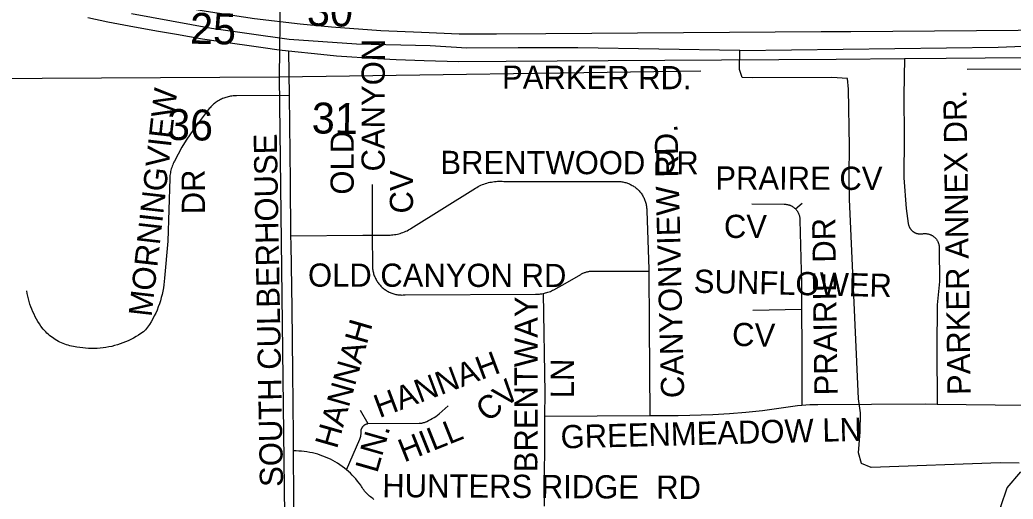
# Model space of a CAD drawing. Extents: x 1670563 to 1761545, y 515755 to 578944.
# Drawn here: x 1692782 to 1695996, y 537453 to 539003 of the extents above; entities that cross this region are included whole.
import ezdxf

# ---------------------------------------------------------------- set-up
doc = ezdxf.new("R2010")
doc.units = 0
for name, color, linetype in [('4_TwnRge', 7, 'Continuous'), ('5_sectionlines', 7, 'Continuous'), ('62_text', 7, 'Continuous'), ('SHP_LINE', 7, 'Continuous'), ('STREETCL', 7, 'Continuous'), ('STRNAMES', 7, 'Continuous')]:
    doc.layers.add(name, color=color, linetype=linetype)

msp = doc.modelspace()

# ---------------------------------------------------------------- linework, layer by layer
at = {"layer": '4_TwnRge'}
msp.add_lwpolyline([(1693900.8, 565154.5), (1693867.8, 559919.3), (1693819.4, 554617.2), (1693735.2, 549363.2), (1693687.1, 544103.2), (1693620.9, 538819.1), (1693684.6, 533590.9), (1693722.5, 528338.7), (1693732, 528106.5), (1693805.9, 522944.4), (1693926.3, 517684.2)], dxfattribs=at)
at = {"layer": '5_sectionlines'}
msp.add_line((1695847.2, 538843.6), (1696401.9, 538846.2), dxfattribs=at)
msp.add_lwpolyline([(1690743.8, 538802.8), (1693620.9, 538819.1), (1694985.1, 538837.8)], dxfattribs=at)
at = {"layer": 'SHP_LINE'}
for points in [[(1695112, 538904), (1694588, 538913), (1694395, 538913), (1694228, 538912), (1694110, 538919), (1693872, 538924), (1693654, 538940), (1693402, 538975), (1693144, 539023)], [(1696015, 537569), (1695954, 537571), (1695536, 537555), (1695505, 537568), (1695495, 537603), (1695501, 537671), (1695502, 537732), (1695496, 537778), (1695466, 538423), (1695465, 538501), (1695466, 538593), (1695463, 538779), (1695460, 538813), (1695409, 538817), (1695153, 538815), (1695119, 538817), (1695110, 538842), (1695112, 538904)], [(1695112, 538904), (1695947, 538915), (1696299, 538929), (1696464, 538923), (1696740, 538921), (1697001, 538910), (1697035, 538907)], [(1696040, 537384), (1695970, 537394), (1695956, 537429), (1695976, 537490), (1696021, 537541)]]:
    msp.add_lwpolyline(points, dxfattribs=at)
at = {"layer": 'STREETCL'}
for points in [[(1696670.7, 538973.8), (1696333.5, 538971), (1696148, 538969.5), (1695470.7, 538964.4), (1695374.3, 538964.4), (1694484.4, 538957.6), (1694324.4, 538956.2), (1694203.3, 538957), (1694082.3, 538961.6), (1693950.7, 538967.5), (1693790.3, 538979.4), (1693688.8, 538989.6), (1693541.6, 539006.6), (1693384.7, 539029.7), (1693231.4, 539056.3), (1693085.7, 539084.6)], [(1693002.5, 539010.5), (1693067, 538996.9), (1693135.6, 538983.8), (1693224.3, 538967.6), (1693288.9, 538956.3), (1693373.3, 538941.8), (1693425.5, 538933.7), (1693569.1, 538913.1), (1693621.5, 538906.1), (1693651.7, 538902.8)], [(1693651.7, 538902.8), (1693653.5, 538758.2)], [(1693651.7, 538902.8), (1693755.6, 538891.6), (1693806.8, 538887.2), (1693939.1, 538877.9), (1693999.7, 538875), (1694090.9, 538871.3)], [(1694090.9, 538871.3), (1694201.5, 538868.4), (1694356.2, 538869.2), (1694685.8, 538871.6), (1695052.5, 538873.6), (1695422.9, 538876.1), (1695644.5, 538877.9)], [(1695644.5, 538877.9), (1695642.6, 538758.4), (1695643.2, 538624.7), (1695642.4, 538491.9), (1695649.4, 538392.8), (1695656.5, 538344.5), (1695656.7, 538343.1), (1695657, 538341.8), (1695657.3, 538340.4), (1695657.6, 538339.1), (1695658, 538337.8), (1695658.5, 538336.5), (1695659, 538335.3), (1695659.5, 538334), (1695660.1, 538332.8), (1695660.7, 538331.5), (1695661.4, 538330.4), (1695662.1, 538329.2), (1695662.8, 538328), (1695663.6, 538326.9), (1695664.5, 538325.8), (1695665.3, 538324.8), (1695666.2, 538323.7), (1695667.2, 538322.7), (1695668.1, 538321.8), (1695669.1, 538320.9), (1695670.2, 538320), (1695671.2, 538319.1), (1695672.3, 538318.3), (1695673.4, 538317.5), (1695674.6, 538316.8), (1695675.7, 538316), (1695676.9, 538315.4), (1695678.2, 538314.8), (1695679.4, 538314.2), (1695680.7, 538313.7), (1695681.9, 538313.2), (1695683.2, 538312.7), (1695684.5, 538312.3), (1695685.8, 538312), (1695687.2, 538311.7), (1695688.5, 538311.4), (1695689.9, 538311.2), (1695691.2, 538311), (1695692.6, 538310.9), (1695693.9, 538310.8), (1695695.3, 538310.8), (1695696.7, 538310.8), (1695698, 538310.9), (1695699.4, 538311), (1695700.8, 538311.2), (1695702.1, 538311.4), (1695703.7, 538311.6), (1695705.3, 538311.8), (1695706.9, 538311.9), (1695708.5, 538312), (1695710.1, 538312), (1695711.7, 538312), (1695713.3, 538311.9), (1695714.9, 538311.8), (1695716.5, 538311.6), (1695718, 538311.4), (1695719.6, 538311.1), (1695721.2, 538310.7), (1695722.7, 538310.3), (1695724.3, 538309.8), (1695725.8, 538309.3), (1695727.3, 538308.8), (1695728.8, 538308.2), (1695730.2, 538307.5), (1695731.7, 538306.8), (1695733.1, 538306), (1695734.4, 538305.2), (1695735.8, 538304.3), (1695737.1, 538303.4), (1695738.4, 538302.5), (1695739.7, 538301.5), (1695740.9, 538300.5), (1695742.1, 538299.4), (1695743.2, 538298.3), (1695744.3, 538297.1), (1695745.4, 538295.9), (1695746.4, 538294.7), (1695747.4, 538293.4), (1695748.4, 538292.1), (1695749.3, 538290.8), (1695750.1, 538289.5), (1695750.9, 538288.1), (1695751.7, 538286.7), (1695752.4, 538285.2), (1695753, 538283.8), (1695753.7, 538282.3), (1695754.2, 538280.8), (1695754.7, 538279.3), (1695755.2, 538277.7), (1695755.6, 538276.2), (1695755.9, 538274.9), (1695756.1, 538273.6), (1695756.3, 538272.3), (1695756.4, 538271), (1695756.5, 538269.7), (1695756.6, 538268.4), (1695756.6, 538267.1), (1695756.6, 538265.8), (1695756.5, 538264.5), (1695756.4, 538263.2), (1695757.5, 538157.4), (1695750.4, 538081.1), (1695749.4, 537940), (1695750, 537760.4)], [(1695644.5, 538877.9), (1695779, 538878.9), (1696157.1, 538881.9), (1696213.8, 538882.3)], [(1693653.5, 538758.2), (1693483.7, 538757.3), (1693479.8, 538757.3), (1693475.9, 538757.2), (1693472.1, 538756.9), (1693468.2, 538756.5), (1693464.4, 538755.9), (1693460.5, 538755.3), (1693456.7, 538754.4), (1693453, 538753.5), (1693449.2, 538752.4), (1693445.5, 538751.2), (1693441.9, 538749.9), (1693438.3, 538748.4), (1693434.8, 538746.9), (1693431.3, 538745.1), (1693427.8, 538743.3), (1693424.5, 538741.4), (1693421.2, 538739.3), (1693418, 538737.2), (1693414.8, 538734.9), (1693411.8, 538732.5), (1693408.8, 538730), (1693405.9, 538727.4), (1693403.1, 538724.7), (1693400.4, 538721.9), (1693397.8, 538719), (1693395.3, 538716.1), (1693349.1, 538655.8), (1693334.2, 538634.9), (1693320.1, 538613.5), (1693306.8, 538591.6), (1693294.2, 538569.2), (1693282.5, 538546.5), (1693280.4, 538542.4), (1693278.6, 538538.3), (1693276.8, 538534.2), (1693275.2, 538530), (1693273.8, 538525.7), (1693272.4, 538521.4), (1693271.3, 538517), (1693270.3, 538512.6), (1693269.4, 538508.2), (1693268.7, 538503.8), (1693268.1, 538499.3), (1693267.7, 538494.8), (1693267.4, 538490.3), (1693260.8, 538287.1), (1693250.3, 538167.8), (1693249.4, 538157.2), (1693248.3, 538146.6), (1693246.7, 538136.1), (1693244.8, 538125.7), (1693242.6, 538115.3), (1693240, 538105), (1693237.1, 538094.8), (1693233.8, 538084.7), (1693230.1, 538074.7), (1693226.2, 538064.8), (1693221.9, 538055.1), (1693217.2, 538045.5), (1693212.3, 538036.1), (1693207, 538026.9), (1693201.4, 538017.9), (1693195.6, 538009), (1693189.4, 538000.4), (1693181.9, 537994.6), (1693174.2, 537989.1), (1693166.4, 537983.8), (1693158.3, 537978.8), (1693150.1, 537974.1), (1693141.7, 537969.7), (1693133.2, 537965.6), (1693124.6, 537961.8), (1693115.8, 537958.3), (1693106.9, 537955), (1693097.9, 537952.1), (1693088.8, 537949.5), (1693079.7, 537947.3), (1693070.4, 537945.3), (1693061.1, 537943.6), (1693051.7, 537942.3), (1693042.3, 537941.3), (1693032.9, 537940.7), (1693023.4, 537940.3), (1693014, 537940.3), (1693004.5, 537940.6), (1692995.1, 537941.2), (1692985.7, 537942.2), (1692976.3, 537943.5), (1692967, 537945.1), (1692961.3, 537945.8), (1692955.7, 537946.7), (1692950, 537947.8), (1692944.5, 537949.1), (1692938.9, 537950.6), (1692933.5, 537952.2), (1692928, 537954.1), (1692922.7, 537956.1), (1692917.4, 537958.4), (1692912.2, 537960.8), (1692907.1, 537963.4), (1692902.1, 537966.1), (1692897.2, 537969.1), (1692892.4, 537972.2), (1692887.7, 537975.4), (1692883.1, 537978.9), (1692878.6, 537982.4), (1692874.3, 537986.2), (1692870.1, 537990.1), (1692866, 537994.1), (1692862.1, 537998.3), (1692858.3, 538002.6), (1692850.8, 538013), (1692845.8, 538020.3), (1692841.1, 538027.7), (1692836.5, 538035.3), (1692832.3, 538043), (1692828.3, 538050.9), (1692824.5, 538058.9), (1692821.1, 538067), (1692817.9, 538075.3), (1692814.9, 538083.6), (1692812.3, 538092), (1692809.9, 538100.5), (1692807.8, 538109.1), (1692806.1, 538117.8), (1692804.5, 538126.5)], [(1693653.5, 538758.2), (1693656.8, 538479.8), (1693658.5, 538304.2)], [(1693921.9, 538470.1), (1693922.6, 538306.6)], [(1693922.6, 538306.6), (1693975.1, 538307), (1693979.9, 538307.1), (1693984.7, 538307.4), (1693989.4, 538307.9), (1693994.2, 538308.5), (1693998.9, 538309.3), (1694003.6, 538310.2), (1694008.2, 538311.3), (1694012.9, 538312.6), (1694017.4, 538314), (1694021.9, 538315.6), (1694026.4, 538317.3), (1694030.8, 538319.2), (1694035.1, 538321.3), (1694039.4, 538323.5), (1694043.6, 538325.8), (1694047.7, 538328.3), (1694256.5, 538458.8), (1694260.8, 538461.4), (1694265.2, 538463.8), (1694269.7, 538466.1), (1694274.2, 538468.3), (1694278.9, 538470.2), (1694283.6, 538472.1), (1694288.3, 538473.7), (1694293.1, 538475.2), (1694298, 538476.6), (1694302.9, 538477.7), (1694307.8, 538478.7), (1694312.8, 538479.6), (1694317.8, 538480.2), (1694322.8, 538480.7), (1694327.8, 538481), (1694332.9, 538481.2), (1694337.9, 538481.2), (1694343, 538481), (1694348, 538480.6), (1694353, 538480.1), (1694716.8, 538480.3), (1694720.1, 538480.2), (1694723.3, 538480.1), (1694726.5, 538479.8), (1694729.8, 538479.4), (1694733, 538478.9), (1694736.1, 538478.3), (1694739.3, 538477.5), (1694742.5, 538476.7), (1694745.6, 538475.8), (1694748.6, 538474.7), (1694751.7, 538473.6), (1694754.7, 538472.3), (1694757.6, 538470.9), (1694760.5, 538469.5), (1694763.3, 538467.9), (1694766.1, 538466.2), (1694768.9, 538464.5)], [(1694768.9, 538464.5), (1694771.5, 538462.6), (1694774.1, 538460.7), (1694776.7, 538458.7), (1694779.1, 538456.5), (1694781.5, 538454.3), (1694783.8, 538452.1), (1694786, 538449.7), (1694788.2, 538447.3), (1694790.2, 538444.7), (1694792.2, 538442.2), (1694794.1, 538439.5), (1694795.9, 538436.8), (1694797.6, 538434), (1694799.2, 538431.2), (1694800.7, 538428.3), (1694802.1, 538425.4), (1694803.3, 538422.4), (1694804.5, 538419.4), (1694805.6, 538416.4), (1694806.5, 538413.4), (1694807.4, 538410.3), (1694808.2, 538407.3), (1694808.8, 538404.1), (1694809.4, 538401), (1694809.9, 538397.9), (1694810.2, 538394.7), (1694810.5, 538391.5), (1694810.6, 538388.3), (1694810.7, 538385.1), (1694817.5, 538196.5), (1694817.5, 538190.5)], [(1695150.8, 538408.2), (1695255.4, 538406.8), (1695257.1, 538406.8), (1695258.9, 538406.7), (1695260.6, 538406.6), (1695262.3, 538406.4), (1695264.1, 538406.1), (1695265.8, 538405.8), (1695267.5, 538405.4), (1695269.2, 538405), (1695270.8, 538404.5), (1695272.5, 538403.9), (1695274.1, 538403.3), (1695275.7, 538402.7), (1695277.3, 538401.9), (1695278.8, 538401.2), (1695280.4, 538400.3), (1695281.9, 538399.5), (1695283.3, 538398.5), (1695284.8, 538397.5), (1695286.2, 538396.5), (1695287.5, 538395.4), (1695288.9, 538394.3), (1695290.1, 538393.1), (1695291.4, 538391.9)], [(1695291.4, 538391.9), (1695313.1, 538409.9)], [(1695291.4, 538391.9), (1695292.6, 538390.6), (1695293.7, 538389.3), (1695294.8, 538388), (1695295.9, 538386.6), (1695296.9, 538385.2), (1695297.9, 538383.8), (1695298.8, 538382.3), (1695299.6, 538380.8), (1695300.5, 538379.2), (1695301.2, 538377.7), (1695301.9, 538376.1), (1695302.6, 538374.5), (1695303.1, 538372.8), (1695303.7, 538371.2), (1695304.1, 538369.5), (1695304.5, 538367.8), (1695304.9, 538366.1), (1695305.2, 538364.4), (1695305.4, 538362.7), (1695305.6, 538360.9), (1695305.7, 538359.2), (1695305.8, 538357.5), (1695305.8, 538355.7), (1695311.2, 538150.7), (1695311.5, 538067.3)], [(1693658.5, 538304.2), (1693891.9, 538306.3), (1693922.6, 538306.6)], [(1693658.5, 538304.2), (1693658.7, 538277.1), (1693662.1, 538070.4), (1693664, 537864.6), (1693666.7, 537657.6), (1693666.9, 537609)], [(1693922.6, 538306.6), (1693923, 538208.1), (1693923.1, 538204.8), (1693923.3, 538201.4), (1693923.6, 538198.1), (1693924.1, 538194.9), (1693924.6, 538191.6), (1693925.3, 538188.3), (1693926.1, 538185.1), (1693927, 538181.9), (1693928, 538178.8), (1693929.1, 538175.6), (1693930.3, 538172.5), (1693931.6, 538169.5), (1693933, 538166.5), (1693934.6, 538163.6), (1693936.2, 538160.7), (1693937.9, 538157.9), (1693939.7, 538155.1), (1693941.7, 538152.4), (1693943.7, 538149.7), (1693945.8, 538147.2), (1693948, 538144.7), (1693950.2, 538142.3), (1693952.6, 538139.9), (1693955, 538137.7), (1693957.5, 538135.5), (1693960.1, 538133.4), (1693962.8, 538131.5), (1693965.5, 538129.6), (1693968.3, 538127.8), (1693971.1, 538126.1), (1693974, 538124.5), (1693977, 538123), (1693980, 538121.6), (1693983.1, 538120.3), (1693986.2, 538119.1), (1693989.3, 538118), (1693992.5, 538117), (1693995.7, 538116.2), (1693998.9, 538115.4), (1694002.1, 538114.8), (1694005.4, 538114.3), (1694008.7, 538113.9), (1694012, 538113.6), (1694015.3, 538113.4), (1694018.6, 538113.3), (1694022, 538113.4), (1694025.3, 538113.5), (1694028.6, 538113.8), (1694450.9, 538115.5), (1694455, 538115.6), (1694459, 538115.8), (1694463.1, 538116.2), (1694467.2, 538116.7), (1694471.2, 538117.3), (1694475.2, 538118)], [(1694475.2, 538118), (1694479.2, 538118.9), (1694483.2, 538119.8), (1694487.1, 538121), (1694491, 538122.2), (1694494.8, 538123.6), (1694498.6, 538125.1), (1694502.4, 538126.7), (1694506.1, 538128.4), (1694509.7, 538130.2), (1694554, 538154.5), (1694597.6, 538180.1), (1694599.8, 538181.3), (1694602, 538182.5), (1694604.2, 538183.6), (1694606.5, 538184.6), (1694608.8, 538185.6), (1694611.1, 538186.5), (1694613.5, 538187.2), (1694615.9, 538187.9), (1694618.3, 538188.6), (1694620.7, 538189.1), (1694623.2, 538189.5), (1694625.6, 538189.9), (1694628.1, 538190.2), (1694630.6, 538190.4), (1694633.1, 538190.5), (1694817.5, 538190.5)], [(1694817.5, 538190.5), (1694818.2, 538016.2), (1694820.5, 537723.2)], [(1694475.2, 538118), (1694480.6, 537796.6), (1694480.2, 537721)], [(1695153.7, 538063.9), (1695311.5, 538067.3)], [(1695311.5, 538067.3), (1695312, 537939.3), (1695312, 537757.3)], [(1693908.4, 537697.6), (1694073.8, 537698.7), (1694075.7, 537698.7), (1694077.5, 537698.8), (1694079.3, 537698.9), (1694081.2, 537699.1), (1694083, 537699.4), (1694084.8, 537699.7), (1694086.6, 537700), (1694088.4, 537700.5), (1694090.2, 537701), (1694092, 537701.5), (1694093.7, 537702.1), (1694095.4, 537702.8), (1694097.1, 537703.5), (1694098.8, 537704.3), (1694104.8, 537707.2), (1694110.7, 537710.3), (1694116.6, 537713.6), (1694122.3, 537717), (1694127.9, 537720.7), (1694133.3, 537724.5), (1694138.7, 537728.6), (1694167.8, 537754.9)], [(1694820.5, 537723.2), (1694912.6, 537723.8), (1695024, 537727.1), (1695077.8, 537729.7), (1695131.5, 537734), (1695185, 537740.1), (1695298.3, 537755.7), (1695312, 537757.3)], [(1695312, 537757.3), (1695325, 537758.4), (1695338, 537759.1), (1695351.1, 537759.3), (1695364.1, 537759.1), (1695711.1, 537760.9), (1695750, 537760.4)], [(1695750, 537760.4), (1696219.7, 537754.6)], [(1693883.1, 537740.7), (1693908.4, 537697.6)], [(1694480.2, 537721), (1694478.7, 537430.2)], [(1694480.2, 537721), (1694820.5, 537723.2)], [(1693839.2, 537548.1), (1693882, 537646.6), (1693882.7, 537648.2), (1693883.3, 537649.7), (1693883.8, 537651.3), (1693884.3, 537652.9), (1693884.7, 537654.5), (1693885.1, 537656.2), (1693885.4, 537657.8), (1693885.7, 537659.5), (1693885.9, 537661.1), (1693886.1, 537662.8), (1693886.2, 537664.5), (1693886.3, 537666.1), (1693886.3, 537667.8), (1693886.2, 537669.5), (1693886.2, 537670.4), (1693886.2, 537671.4), (1693886.2, 537672.3), (1693886.3, 537673.3), (1693886.4, 537674.2), (1693886.5, 537675.1), (1693886.7, 537676.1), (1693886.9, 537677), (1693887.1, 537677.9), (1693887.3, 537678.8), (1693887.6, 537679.7), (1693887.9, 537680.6), (1693888.3, 537681.5), (1693888.6, 537682.3), (1693889, 537683.2), (1693889.5, 537684), (1693889.9, 537684.8), (1693890.4, 537685.6), (1693890.9, 537686.4), (1693891.4, 537687.1), (1693892, 537687.9), (1693892.6, 537688.6), (1693893.2, 537689.3), (1693893.8, 537690), (1693894.5, 537690.6), (1693895.2, 537691.2), (1693895.9, 537691.8), (1693896.6, 537692.4), (1693897.4, 537693), (1693898.1, 537693.5), (1693898.9, 537694), (1693899.7, 537694.5), (1693900.5, 537694.9), (1693901.4, 537695.3), (1693902.2, 537695.7), (1693903.1, 537696.1), (1693903.9, 537696.4), (1693904.8, 537696.7), (1693905.7, 537697), (1693906.6, 537697.2), (1693907.5, 537697.4), (1693908.4, 537697.6)], [(1693666.9, 537609), (1693667.5, 537454), (1693666.3, 537249.3), (1693667.1, 537043.8), (1693669.8, 536861.6)], [(1693839.2, 537548.1), (1693832.3, 537553.7), (1693825.2, 537559.1), (1693818, 537564.2), (1693810.5, 537569), (1693802.9, 537573.6), (1693795.1, 537578), (1693787.2, 537582), (1693779.2, 537585.9), (1693771, 537589.4), (1693762.7, 537592.6), (1693754.4, 537595.6), (1693745.9, 537598.3), (1693737.3, 537600.7), (1693728.7, 537602.7), (1693720, 537604.5), (1693711.2, 537606), (1693702.4, 537607.3), (1693693.5, 537608.2), (1693684.7, 537608.8), (1693675.8, 537609.1), (1693666.9, 537609)], [(1693928, 537452.3), (1693924.2, 537454.8), (1693920.6, 537457.5), (1693917, 537460.3), (1693913.5, 537463.2), (1693910.1, 537466.2), (1693906.9, 537469.4), (1693903.7, 537472.7), (1693900.7, 537476), (1693897.8, 537479.5), (1693895, 537483.1), (1693892.3, 537486.8), (1693889.8, 537490.5), (1693887.4, 537494.4), (1693885.1, 537498.3), (1693880.1, 537505.2), (1693874.9, 537511.8), (1693869.4, 537518.4), (1693863.8, 537524.7), (1693857.9, 537530.9), (1693851.9, 537536.8), (1693845.7, 537542.6), (1693839.2, 537548.1)]]:
    msp.add_lwpolyline(points, dxfattribs=at)

# ---------------------------------------------------------------- texts
at = {"layer": '62_text'}
for s, rotation, p in [('30', 358.9311, (1693710.7, 538983.7)), ('25', 358.9319, (1693332.1, 538926)), ('36', 358.932, (1693257.9, 538615.1)), ('31', 358.9328, (1693726.2, 538636.1))]:
    msp.add_text(s, height=100, rotation=rotation, dxfattribs=at).set_placement(p)
at = {"layer": 'STRNAMES'}
for s, rotation, p in [('CANYON', 89.9105, (1693962.6, 538512.7)), ('PARKER RD.', 359.8396, (1694342.3, 538780.3)), ('MORNINGVIEW', 83.5109, (1693208.5, 538040.9)), ('PARKER ANNEX DR.', 90.8105, (1695858.4, 537790.4)), ('CANYONVIEW RD.', 91.4479, (1694932, 537780.7)), ('SOUTH CULBERHOUSE', 91.0327, (1693634.2, 537493.4)), ('OLD', 89.9105, (1693862.4, 538437.8)), ('BRENTWOOD DR', 359.9105, (1694142.8, 538504.6)), ('DR', 90.4129, (1693381.5, 538374.5)), (' CV', 89.9105, (1694054.2, 538348.9)), ('PRAIRE CV', 359.8555, (1695032.3, 538454.3)), (' CV', 359.8555, (1695032.3, 538297.9)), ('PRAIRIE DR', 90.7791, (1695427.9, 537789.1)), ('OLD CANYON RD', 359.9105, (1693714.5, 538140.3)), ('SUNFLOWER', 358.7105, (1694962, 538120.8)), ('BRENTWAY', 89.9105, (1694457, 537540.1)), ('HANNAH ', 74.041, (1693808, 537613.2)), ('CV', 358.7105, (1695085.9, 537948.9)), ('HANNAH', 20.5406, (1693945.4, 537714.8)), (' LN', 89.9105, (1694574.6, 537751.4)), ('CV.', 39.8865, (1694296.8, 537699.4)), ('GREENMEADOW LN', 1.472, (1694532.7, 537617)), ('LN.', 74.041, (1693938.5, 537535)), ('HILL', 21.7889, (1694025.8, 537571.3)), ('HUNTERS RIDGE  RD', 359.6725, (1693954.8, 537459.6))]:
    msp.add_text(s, height=75, rotation=rotation, dxfattribs=at).set_placement(p)

doc.saveas('drawing.dxf')
